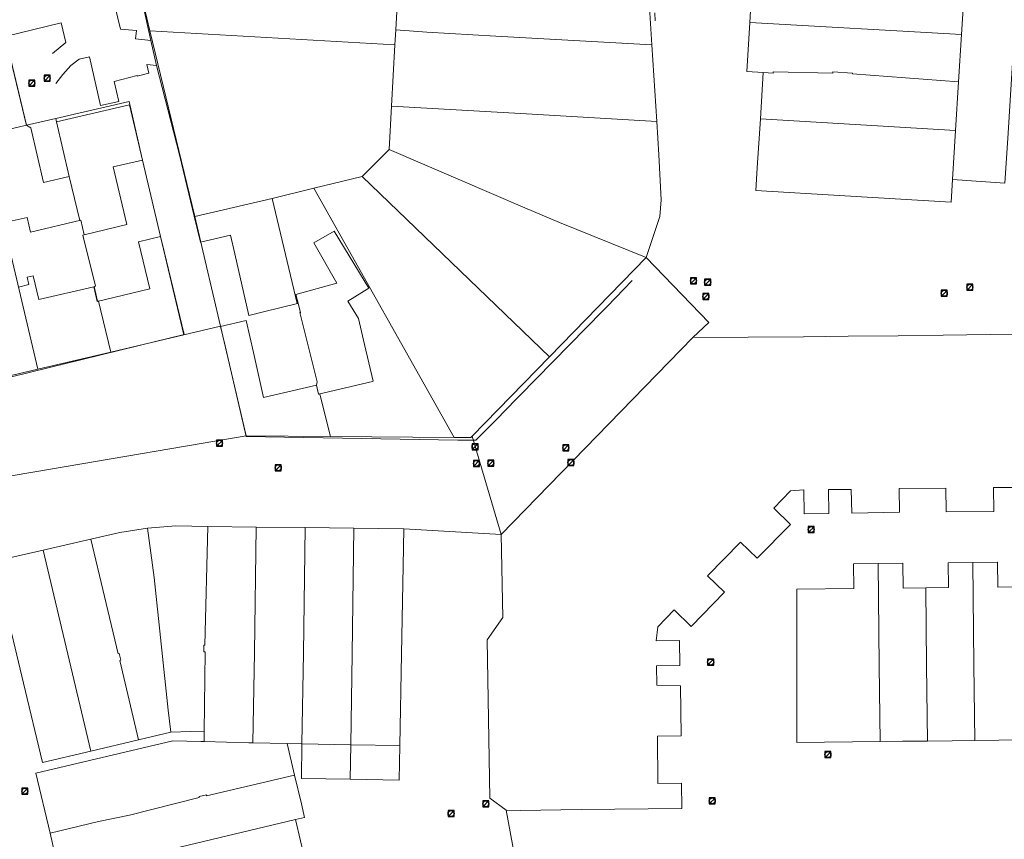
# Model space of a CAD drawing. Header units: metres. Extents: x 163628 to 167676, y 402708 to 405373.
# Tile 271 of 656: x 166189 to 166320, y 403946 to 404055. Entities that reach past the tile are written whole.
import ezdxf

# ---------------------------------------------------------------- set-up
doc = ezdxf.new("R2010")
doc.units = ezdxf.units.M
doc.layers.get('0').update_dxf_attribs({"lineweight": 25})
for name, color, linetype, lineweight in [('X-CA190022.004-UO-BGT_Ondergrond$0$GE_323_WGDWoonerf_Vlak_GEM', 253, 'Continuous', 9), ('X-CA190022.004-UO-BGT_Ondergrond$0$GE_401_OTDErf_Vlak_GEM', 253, 'Continuous', 9), ('X-CA190022.004-UO-KAD_Percelen$0$B-WE-KG-GRENS_PERCEEL-GV', 150, 'Continuous', 9), ('X-CA190022.004-UO-WHM_Riolering gemeente_NLCS$0$B-WE-RI-PUT-S', 214, 'Continuous', 15)]:
    doc.layers.add(name, color=color, linetype=linetype, lineweight=lineweight)

# ---------------------------------------------------------------- blocks, each defined once
blk = doc.blocks.new('X-CA190022.004-UO-WHM_Riolering gemeente_NLCS$0$B-SRI-PUT_BETON-SO')
blk.add_line((-1.41, -1.41), (1.41, 1.41))
at = {"lineweight": -3, "flags": 128}
blk.add_lwpolyline([(2, -2), (2, 2), (-2, 2), (-2, -2)], close=True, dxfattribs=at)
at = {"lineweight": -3}
blk.add_circle((0, 0), 2, dxfattribs=at)

msp = doc.modelspace()

# ---------------------------------------------------------------- linework, layer by layer
at = {"layer": 'X-CA190022.004-UO-BGT_Ondergrond$0$GE_323_WGDWoonerf_Vlak_GEM', "flags": 128}
for points in [[(166202.67, 404067.15), (166203.47, 404063.96), (166201.283, 404062.97), (166197.86, 404061.42), (166198.78, 404057.46), (166200.93, 404057.98), (166202.03, 404053.37), (166204.15, 404053.18), (166204.04, 404052.07), (166206.05, 404051.86), (166206.83, 404048.54), (166205.51, 404048.65), (166205.782, 404047.483), (166204.256, 404047.103), (166204.24, 404047.17), (166201.2, 404046.37), (166201.81, 404043.75), (166199.38, 404043.21), (166197.89, 404049.67), (166196.545, 404049.345), (166195.422, 404048.51), (166194.343, 404047.311), (166193.41, 404046.132)], [(166192.981, 404050.108), (166194.76, 404051.577), (166194.12, 404054.182), (166186.696, 404052.393)]]:
    msp.add_lwpolyline(points, dxfattribs=at)
at = {"layer": 'X-CA190022.004-UO-BGT_Ondergrond$0$GE_401_OTDErf_Vlak_GEM', "flags": 128}
for points in [[(166270.097, 404019.892), (166268.98, 404018.75), (166268.509, 404018.268), (166268.399, 404018.156), (166259.526, 404009.089), (166252.883, 404002.301), (166252.421, 404001.829), (166251.63, 404001.02), (166249.31, 403998.65), (166246.898, 403998.689), (166218.755, 403999.139), (166215.939, 404011.236), (166215.34, 404013.81), (166218.75, 404014.61), (166219.704, 404010.326), (166221.04, 404004.33), (166228.08, 404005.97), (166228.35, 404004.8), (166235.554, 404006.492), (166235.63, 404006.51), (166234.49, 404011.38), (166233.673, 404014.869), (166232.266, 404017.173), (166235.079, 404018.891), (166230.458, 404026.457), (166227.737, 404024.924), (166230.82, 404019.541), (166225.365, 404018.073), (166225.637, 404016.878), (166225.553, 404016.857), (166221.054, 404015.753), (166219.086, 404015.246), (166217.25, 404023.476), (166216.663, 404025.966), (166212.685, 404025.006), (166211.841, 404028.491), (166209.87, 404036.63), (166209.864, 404036.629), (166206.83, 404048.54), (166206.05, 404051.86), (166203.938, 404061.534)], [(166273.079, 404055.509), (166273.149, 404054.443)], [(166186.696, 404052.393), (166189.495, 404040.692), (166189.522, 404040.578), (166190.099, 404040.211)], [(166190.099, 404040.211), (166191.798, 404032.957), (166195.209, 404033.756), (166193.51, 404041.01), (166203.209, 404043.282), (166204.94, 404035.94), (166201.04, 404035.02), (166202.856, 404027.348), (166197.201, 404026.01), (166196.742, 404027.95), (166190.049, 404026.366), (166189.588, 404028.315), (166186.426, 404027.567)], [(166188.438, 404019.044), (166189.83, 404019.37), (166189.6, 404020.34), (166190.41, 404020.54), (166191.16, 404017.39), (166198.46, 404019.08), (166198.93, 404017.14), (166205.92, 404018.81), (166204.41, 404025.07), (166207.34, 404025.76), (166207.83, 404023.77), (166210.49, 404012.73), (166210.132, 404012.641), (166206.669, 404011.782), (166194.76, 404008.89), (166185.12, 404006.52)]]:
    msp.add_lwpolyline(points, dxfattribs=at)
at = {"layer": 'X-CA190022.004-UO-KAD_Percelen$0$B-WE-KG-GRENS_PERCEEL-GV', "flags": 128}
for points in [[(166189.522, 404040.578), (166193.413, 404041.483), (166203.162, 404043.75), (166204.94, 404035.94), (166207.34, 404025.76), (166210.47, 404012.68), (166215.322, 404013.822), (166213.28, 404022.54), (166211.903, 404028.446), (166205.944, 404053.121), (166201.913, 404070.024), (166189.427, 404070.826), (166190.917, 404094.441), (166182.671, 404094.992), (166181.466, 404074.698), (166182.584, 404069.914), (166186.007, 404055.272)], [(166313.899, 404052.622), (166313.503, 404046.324), (166313.098, 404039.874), (166312.688, 404033.341), (166319.673, 404032.864), (166320.096, 404039.515), (166320.51, 404046.027), (166320.912, 404052.348), (166321.304, 404058.511), (166321.752, 404064.807), (166322.118, 404071.302), (166322.517, 404077.562), (166322.865, 404083.853), (166323.58, 404094.248), (166316.541, 404094.679), (166315.881, 404084.18), (166315.483, 404077.842), (166315.084, 404071.495), (166314.69, 404065.217), (166314.295, 404058.929)], [(166236.77, 404068.02), (166221.549, 404068.895), (166206.536, 404069.758), (166201.913, 404070.024), (166205.944, 404053.121), (166238.517, 404051.263), (166238.627, 404053.252), (166239.435, 404067.867)], [(166251.354, 404067.181), (166239.435, 404067.867), (166238.627, 404053.252), (166242.791, 404052.96), (166251.942, 404052.407), (166272.706, 404051.265), (166272.195, 404059.134), (166271.958, 404059.218), (166272.384, 404066.266), (166264.6, 404066.38), (166256.008, 404066.914)], [(166286.092, 404060.516), (166285.72, 404054.226), (166313.899, 404052.622), (166314.295, 404058.929)], [(166164.201, 404034.69), (166173.938, 404036.954), (166183.676, 404039.218), (166189.522, 404040.578), (166186.007, 404055.272), (166175.89, 404052.72), (166168.316, 404050.994), (166160.537, 404049.301), (166163.513, 404037.614)], [(166238.627, 404053.252), (166238.517, 404051.263), (166238.066, 404043.1), (166256.049, 404042.087), (166273.368, 404041.047), (166272.706, 404051.265), (166251.942, 404052.407), (166242.791, 404052.96)], [(166287.52, 404047.59), (166288.83, 404047.52), (166288.84, 404047.69), (166296.777, 404047.496), (166296.787, 404047.666), (166299.389, 404047.51), (166299.383, 404047.42), (166313.503, 404046.324), (166313.899, 404052.622), (166285.72, 404054.226), (166285.335, 404047.707)], [(166238.517, 404051.263), (166205.944, 404053.121), (166211.903, 404028.446), (166222.195, 404030.821), (166227.76, 404032.181), (166234.167, 404033.748), (166237.746, 404037.323), (166238.066, 404043.1)], [(166287.139, 404041.442), (166313.098, 404039.874), (166313.503, 404046.324), (166299.383, 404047.42), (166299.389, 404047.51), (166296.787, 404047.666), (166296.777, 404047.496), (166288.84, 404047.69), (166288.83, 404047.52), (166287.52, 404047.59)], [(166193.413, 404041.483), (166193.51, 404041.01), (166195.209, 404033.756), (166196.598, 404027.916), (166196.742, 404027.95), (166197.183, 404026.006), (166197.017, 404025.967), (166198.691, 404019.138), (166198.525, 404019.099), (166198.946, 404017.144), (166199.112, 404017.183), (166200.736, 404010.389), (166210.47, 404012.68), (166207.34, 404025.76), (166204.94, 404035.94), (166203.162, 404043.75)], [(166273.368, 404041.047), (166256.049, 404042.087), (166238.066, 404043.1), (166237.746, 404037.323), (166255.8, 404029.59), (166260.4, 404027.63), (166271.926, 404022.953), (166273.755, 404028.421), (166273.962, 404030.633), (166273.655, 404036.625)], [(166191.021, 404008.102), (166200.736, 404010.389), (166199.112, 404017.183), (166198.946, 404017.144), (166198.525, 404019.099), (166198.691, 404019.138), (166197.017, 404025.967), (166197.183, 404026.006), (166196.742, 404027.95), (166196.598, 404027.916), (166195.209, 404033.756), (166193.51, 404041.01), (166193.413, 404041.483), (166189.522, 404040.578), (166183.676, 404039.218)], [(166313.098, 404039.874), (166287.139, 404041.442), (166286.732, 404034.891), (166286.546, 404031.9), (166298.375, 404031.186), (166312.499, 404030.333), (166312.688, 404033.341)], [(166183.676, 404039.218), (166173.938, 404036.954), (166177.465, 404022.071), (166179.659, 404012.535), (166181.268, 404005.807), (166191.021, 404008.102)], [(166271.926, 404022.953), (166260.4, 404027.63), (166255.8, 404029.59), (166237.746, 404037.323), (166234.167, 404033.748), (166259.096, 404009.777)], [(166246.412, 403999.039), (166248.623, 403999.022), (166248.818, 403999.222), (166259.096, 404009.777), (166234.167, 404033.748), (166227.76, 404032.181)], [(166246.412, 403999.039), (166227.76, 404032.181), (166222.195, 404030.821), (166225.528, 404016.852), (166225.637, 404016.878), (166225.947, 404015.616), (166225.858, 404015.653), (166228.2, 404006.411), (166228.08, 404005.97), (166228.35, 404004.8), (166228.558, 404004.78), (166229.971, 403999.166)], [(166218.733, 403999.234), (166229.971, 403999.166), (166228.558, 404004.78), (166228.35, 404004.8), (166228.08, 404005.97), (166228.2, 404006.411), (166225.858, 404015.653), (166225.947, 404015.616), (166225.637, 404016.878), (166225.528, 404016.852), (166222.195, 404030.821), (166211.903, 404028.446), (166213.28, 404022.54), (166215.322, 404013.822)], [(166278.138, 404012.327), (166280.306, 404014.324), (166271.926, 404022.953), (166259.096, 404009.777), (166248.818, 403999.222), (166252.663, 403986.115)], [(166201.921, 403986.371), (166198.071, 403985.495), (166201.707, 403970.243), (166201.843, 403970.275), (166202.053, 403969.39), (166201.914, 403969.357), (166204.406, 403958.795), (166208.736, 403959.821), (166208.372, 403962.746), (166207.434, 403971.594), (166206.48, 403980.39), (166205.622, 403986.947)], [(166213.149, 403959.862), (166213.282, 403970.493), (166213.112, 403970.495), (166213.121, 403971.405), (166213.251, 403971.403), (166213.637, 403987.199), (166209.376, 403987.254), (166205.622, 403986.947), (166206.48, 403980.39), (166207.434, 403971.594), (166208.372, 403962.746), (166208.736, 403959.821), (166211.326, 403959.92)], [(166213.133, 403958.559), (166219.113, 403958.421), (166219.624, 403958.409), (166219.847, 403970.406), (166220.07, 403987.115), (166213.637, 403987.199), (166213.251, 403971.403), (166213.121, 403971.405), (166213.112, 403970.495), (166213.282, 403970.493), (166213.149, 403959.862)], [(166224.199, 403958.304), (166226.134, 403958.269), (166226.346, 403970.318), (166226.569, 403987.03), (166220.07, 403987.115), (166219.847, 403970.406), (166219.624, 403958.409)], [(166233.069, 403986.946), (166226.569, 403987.03), (166226.346, 403970.318), (166226.134, 403958.269), (166232.644, 403958.151), (166232.845, 403970.231)], [(166232.845, 403970.231), (166232.644, 403958.151), (166239.182, 403958.032), (166239.41, 403970.21), (166239.63, 403981.93), (166239.723, 403986.859), (166233.069, 403986.946)], [(166198.081, 403957.296), (166204.406, 403958.795), (166201.914, 403969.357), (166202.053, 403969.39), (166201.843, 403970.275), (166201.707, 403970.243), (166198.071, 403985.495), (166191.752, 403984.058)], [(166191.752, 403984.058), (166185.27, 403982.584), (166186.43, 403977.71), (166189.13, 403966.33), (166191.64, 403955.77), (166198.081, 403957.296)], [(166291.994, 403958.442), (166291.97, 403978.829), (166299.569, 403978.915), (166299.532, 403982.215), (166302.812, 403982.252), (166306.091, 403982.289), (166306.129, 403978.99), (166309.159, 403979.024), (166312.179, 403979.058), (166312.141, 403982.358), (166315.411, 403982.395), (166318.681, 403982.432), (166318.718, 403979.133), (166324.918, 403979.203), (166325.221, 403958.832), (166315.662, 403958.71), (166312.667, 403958.674), (166309.362, 403958.64), (166306.057, 403958.606), (166303.063, 403958.57)], [(166315.662, 403958.71), (166325.221, 403958.832), (166324.918, 403979.203), (166318.718, 403979.133), (166318.681, 403982.432), (166315.411, 403982.395), (166315.555, 403968.784)], [(166302.812, 403982.252), (166299.532, 403982.215), (166299.569, 403978.915), (166291.97, 403978.829), (166291.994, 403958.442), (166303.063, 403958.57), (166302.942, 403968.636)], [(166309.362, 403958.64), (166309.249, 403968.71), (166309.159, 403979.024), (166306.129, 403978.99), (166306.091, 403982.289), (166302.812, 403982.252), (166302.942, 403968.636), (166303.063, 403958.57), (166306.057, 403958.606)], [(166315.662, 403958.71), (166315.555, 403968.784), (166315.411, 403982.395), (166312.141, 403982.358), (166312.179, 403979.058), (166309.159, 403979.024), (166309.249, 403968.71), (166309.362, 403958.64), (166312.667, 403958.674)], [(166225.186, 403954.117), (166224.199, 403958.304), (166219.624, 403958.409), (166219.113, 403958.421), (166213.133, 403958.559), (166212.715, 403958.569), (166209.003, 403958.655), (166190.783, 403954.369), (166192.669, 403946.385), (166199.11, 403947.93), (166203.205, 403948.779), (166212.504, 403951.134), (166212.474, 403951.261), (166213.448, 403951.488), (166213.478, 403951.362)], [(166226.107, 403953.676), (166232.595, 403953.553), (166232.644, 403958.151), (166226.134, 403958.269)], [(166232.595, 403953.553), (166239.096, 403953.44), (166239.182, 403958.032), (166232.644, 403958.151)], [(166225.319, 403948.193), (166226.516, 403948.473), (166226.087, 403950.292), (166225.186, 403954.117), (166213.478, 403951.362), (166213.448, 403951.488), (166212.474, 403951.261), (166212.504, 403951.134), (166203.205, 403948.779), (166199.11, 403947.93), (166192.669, 403946.385), (166193.95, 403940.71)], [(166225.319, 403948.193), (166193.95, 403940.71), (166195.351, 403935.027), (166216.115, 403940.076), (166226.639, 403942.547)]]:
    msp.add_lwpolyline(points, close=True, dxfattribs=at)
for points in [[(166319.673, 404032.864), (166312.688, 404033.341), (166312.499, 404030.333), (166298.375, 404031.186), (166286.546, 404031.9), (166286.732, 404034.891), (166287.139, 404041.442), (166287.52, 404047.59), (166285.335, 404047.707), (166285.72, 404054.226), (166286.092, 404060.516)], [(166272.195, 404059.134), (166272.706, 404051.265), (166273.368, 404041.047), (166273.655, 404036.625), (166273.962, 404030.633), (166273.755, 404028.421), (166271.926, 404022.953), (166280.306, 404014.324), (166278.138, 404012.327), (166292.87, 404012.42), (166298.84, 404012.51), (166305.47, 404012.57), (166311.47, 404012.64), (166324.05, 404012.81)], [(166171.996, 403991.304), (166192.719, 403994.808), (166218.733, 403999.234), (166215.322, 404013.822), (166210.47, 404012.68), (166200.736, 404010.389), (166191.021, 404008.102), (166181.268, 404005.807)], [(166324.05, 404012.81), (166311.47, 404012.64), (166305.47, 404012.57), (166298.84, 404012.51), (166292.87, 404012.42), (166278.138, 404012.327), (166252.663, 403986.115), (166252.881, 403975.085), (166250.78, 403972.093), (166251.172, 403951.023), (166253.333, 403949.428), (166255.233, 403949.422), (166263.294, 403949.524), (166276.695, 403949.646), (166276.645, 403953.046), (166273.484, 403952.996), (166273.453, 403959.296), (166276.614, 403959.347), (166276.508, 403965.987), (166273.373, 403966.062), (166273.332, 403968.657), (166276.432, 403968.708), (166276.382, 403972.008), (166273.278, 403971.957), (166273.481, 403973.838), (166275.691, 403976.098), (166277.941, 403973.898), (166282.371, 403978.429), (166280.121, 403980.629), (166284.51, 403985.12), (166286.731, 403982.951), (166291.151, 403987.452), (166288.92, 403989.642), (166291.15, 403991.912), (166292.92, 403992.052), (166292.961, 403988.892), (166296.241, 403988.933), (166296.2, 403992.093), (166299.231, 403992.123), (166299.291, 403988.963), (166305.642, 403989.074), (166305.581, 403992.234), (166311.812, 403992.305), (166311.842, 403989.145), (166318.193, 403989.196), (166318.162, 403992.356), (166321.273, 403992.377)], [(166185.27, 403982.584), (166191.752, 403984.058), (166198.071, 403985.495), (166201.921, 403986.371), (166205.622, 403986.947), (166209.376, 403987.254), (166213.637, 403987.199), (166220.07, 403987.115), (166226.569, 403987.03), (166233.069, 403986.946), (166239.723, 403986.859), (166252.663, 403986.115), (166248.818, 403999.222), (166248.623, 403999.022), (166246.412, 403999.039), (166229.971, 403999.166), (166218.733, 403999.234), (166192.719, 403994.808), (166171.996, 403991.304)], [(166321.273, 403992.377), (166318.162, 403992.356), (166318.193, 403989.196), (166311.842, 403989.145), (166311.812, 403992.305), (166305.581, 403992.234), (166305.642, 403989.074), (166299.291, 403988.963), (166299.231, 403992.123), (166296.2, 403992.093), (166296.241, 403988.933), (166292.961, 403988.892), (166292.92, 403992.052), (166291.15, 403991.912), (166288.92, 403989.642), (166291.151, 403987.452), (166286.731, 403982.951), (166284.51, 403985.12), (166280.121, 403980.629), (166282.371, 403978.429), (166277.941, 403973.898), (166275.691, 403976.098), (166273.481, 403973.838), (166273.278, 403971.957), (166276.382, 403972.008), (166276.432, 403968.708), (166273.332, 403968.657), (166273.373, 403966.062), (166276.508, 403965.987), (166276.614, 403959.347), (166273.453, 403959.296), (166273.484, 403952.996), (166276.645, 403953.046), (166276.695, 403949.646), (166263.294, 403949.524), (166255.233, 403949.422), (166253.333, 403949.428), (166257.625, 403926.131)], [(166257.625, 403926.131), (166253.333, 403949.428), (166251.172, 403951.023), (166250.78, 403972.093), (166252.881, 403975.085), (166252.663, 403986.115), (166239.723, 403986.859), (166239.63, 403981.93), (166239.41, 403970.21), (166239.182, 403958.032), (166239.096, 403953.44), (166232.595, 403953.553), (166226.107, 403953.676), (166226.134, 403958.269), (166224.199, 403958.304), (166225.186, 403954.117), (166226.087, 403950.292), (166226.516, 403948.473), (166225.319, 403948.193), (166226.639, 403942.547)], [(166193.95, 403940.71), (166192.669, 403946.385), (166190.783, 403954.369), (166209.003, 403958.655), (166212.715, 403958.569), (166213.133, 403958.559), (166213.149, 403959.862), (166211.326, 403959.92), (166208.736, 403959.821), (166204.406, 403958.795), (166198.081, 403957.296), (166191.64, 403955.77), (166189.13, 403966.33), (166186.43, 403977.71)]]:
    msp.add_lwpolyline(points, dxfattribs=at)

# ---------------------------------------------------------------- block references
at = {"layer": 'X-CA190022.004-UO-WHM_Riolering gemeente_NLCS$0$B-WE-RI-PUT-S', "xscale": 0.2, "yscale": 0.2, "zscale": 0.2}
for p in [(166192.272, 404046.816), (166190.224, 404046.176), (166278.24, 404019.872), (166280.128, 404019.68), (166315.008, 404019.008), (166279.904, 404017.792), (166311.6, 404018.208), (166215.2, 403998.272), (166249.184, 403997.792), (166261.264, 403997.664), (166249.376, 403995.584), (166251.28, 403995.616), (166261.936, 403995.68), (166223.008, 403995.008), (166293.904, 403986.784), (166280.528, 403969.152), (166296.128, 403956.832), (166189.296, 403951.968), (166280.736, 403950.688), (166250.624, 403950.304), (166246, 403948.992)]:
    msp.add_blockref('X-CA190022.004-UO-WHM_Riolering gemeente_NLCS$0$B-SRI-PUT_BETON-SO', p, dxfattribs=at)

doc.saveas('drawing.dxf')
